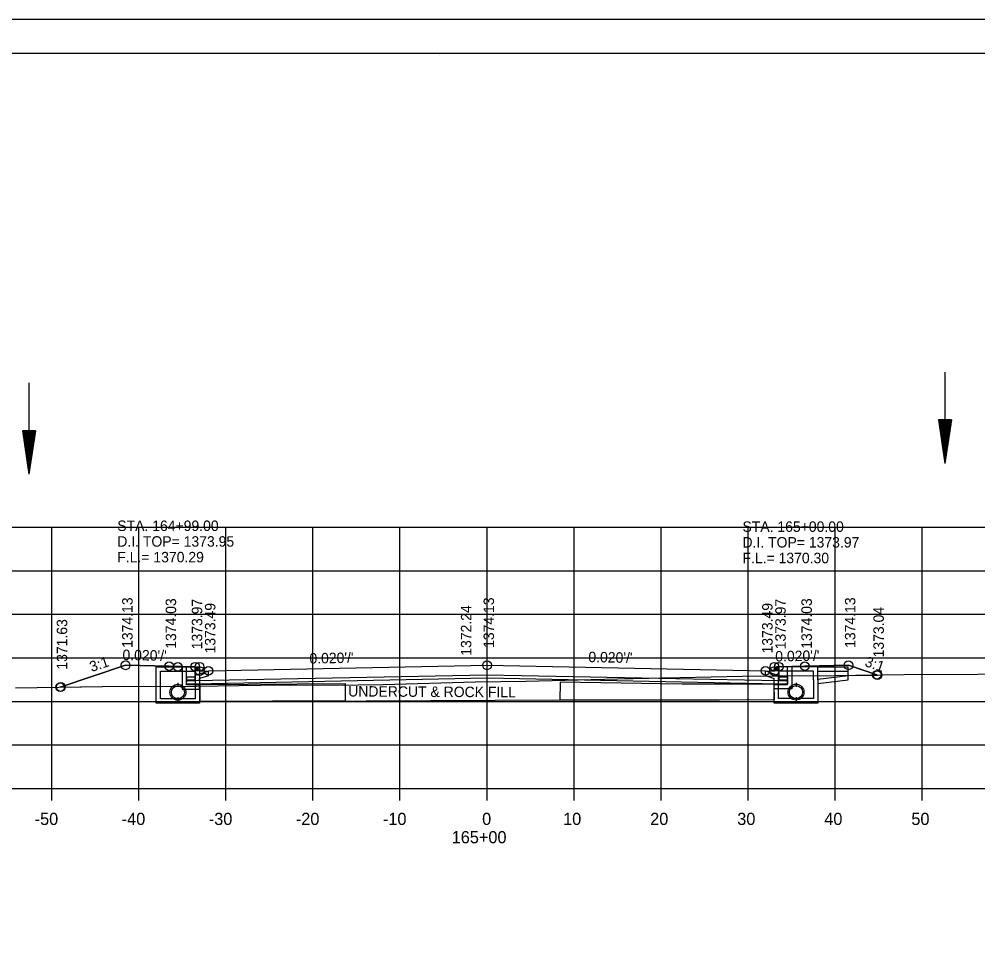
# Model space of a CAD drawing. Extents: x 1374311 to 1383814, y 384102 to 406278.
# Drawn here: x 1381574.9 to 1381685, y 394884.8 to 394991.5 of the extents above; entities that cross this region are included whole.
import ezdxf

# ---------------------------------------------------------------- set-up
doc = ezdxf.new("R2010")
doc.units = 0
for name, color, linetype in [('R_Axis', 7, 'Continuous'), ('R_Axis Annot', 7, 'Continuous'), ('R_Border', 7, 'Continuous'), ('R_Draft', 7, 'Continuous'), ('R_Exist Surface', 7, 'Continuous'), ('R_Fin Surface', 7, 'Continuous'), ('R_Grid', 7, 'Continuous'), ('R_No Plot', 7, 'Continuous'), ('R_Water', 7, 'Continuous'), ('R_Water Annot', 7, 'Continuous'), ('R_Xsect Elev', 7, 'Continuous'), ('R_Xsect Slope', 7, 'Continuous')]:
    doc.layers.add(name, color=color, linetype=linetype)

msp = doc.modelspace()

# ---------------------------------------------------------------- linework, layer by layer
at = {"layer": 'R_Axis'}
for p, q in [((1381488.66, 394903.14), (1381768.66, 394903.14)), ((1381578.66, 394901.74), (1381578.66, 394903.14)), ((1381588.66, 394901.74), (1381588.66, 394903.14)), ((1381598.66, 394901.74), (1381598.66, 394903.14)), ((1381608.66, 394901.74), (1381608.66, 394903.14)), ((1381618.66, 394901.74), (1381618.66, 394903.14)), ((1381628.66, 394901.74), (1381628.66, 394903.14)), ((1381638.66, 394901.74), (1381638.66, 394903.14)), ((1381648.66, 394901.74), (1381648.66, 394903.14)), ((1381658.66, 394901.74), (1381658.66, 394903.14)), ((1381668.66, 394901.74), (1381668.66, 394903.14)), ((1381678.66, 394901.74), (1381678.66, 394903.14))]:
    msp.add_line(p, q, dxfattribs=at)
at = {"layer": 'R_Border'}
for p, q in [((1381470.66, 394987.6), (1381786.84, 394987.6)), ((1381623.18, 394987.34), (1381623.18, 394987.34)), ((1381623.18, 394987.34), (1381623.18, 394987.34))]:
    msp.add_line(p, q, dxfattribs=at)
at = {"layer": 'R_Draft'}
for p, q in [((1381680.51, 394945.46), (1381681.26, 394940.46)), ((1381682.01, 394945.46), (1381680.51, 394945.46)), ((1381680.64, 394945.46), (1381681.26, 394941.3)), ((1381680.76, 394945.46), (1381681.26, 394942.16)), ((1381680.89, 394945.46), (1381681.26, 394942.99)), ((1381681.02, 394945.46), (1381681.26, 394943.84)), ((1381681.14, 394945.46), (1381681.26, 394944.67)), ((1381682.01, 394945.46), (1381681.26, 394940.46)), ((1381681.5, 394945.46), (1381681.26, 394943.84)), ((1381681.76, 394945.46), (1381681.26, 394942.16)), ((1381681.89, 394945.46), (1381681.26, 394941.3)), ((1381681.63, 394945.46), (1381681.26, 394942.99)), ((1381681.38, 394945.46), (1381681.26, 394944.67)), ((1381575.29, 394944.22), (1381576.04, 394939.22)), ((1381576.79, 394944.22), (1381575.29, 394944.22)), ((1381575.41, 394944.22), (1381576.04, 394940.05)), ((1381575.54, 394944.22), (1381576.04, 394940.91)), ((1381575.66, 394944.22), (1381576.04, 394941.74)), ((1381575.79, 394944.22), (1381576.04, 394942.59)), ((1381575.92, 394944.22), (1381576.04, 394943.43)), ((1381576.79, 394944.22), (1381576.04, 394939.22)), ((1381576.28, 394944.22), (1381576.04, 394942.59)), ((1381576.53, 394944.22), (1381576.04, 394940.91)), ((1381576.66, 394944.22), (1381576.04, 394940.05)), ((1381576.41, 394944.22), (1381576.04, 394941.74)), ((1381576.15, 394944.22), (1381576.04, 394943.43))]:
    msp.add_line(p, q, dxfattribs=at)
at = {"layer": 'R_Exist Surface'}
for p, q in [((1381593.15, 394915.28), (1381593.15, 394915.1)), ((1381593.15, 394915.1), (1381593.15, 394914.96)), ((1381664.15, 394915.28), (1381664.15, 394915.12)), ((1381664.15, 394915.12), (1381664.15, 394914.95)), ((1381593.15, 394913.45), (1381593.15, 394913.27)), ((1381593.15, 394913.27), (1381593.15, 394913.12)), ((1381664.15, 394913.45), (1381664.15, 394913.28)), ((1381664.15, 394913.28), (1381664.15, 394913.12))]:
    msp.add_line(p, q, dxfattribs=at)
msp.add_lwpolyline([(1381574.49, 394914.7), (1381586.96, 394914.89), (1381592.75, 394914.84), (1381605.17, 394915.04), (1381610.98, 394914.99), (1381616.73, 394915.07), (1381627.33, 394915.37), (1381633.11, 394915.45), (1381643.66, 394915.74), (1381650.84, 394915.89), (1381657.96, 394916.05), (1381668.59, 394916.11), (1381676.56, 394916.23), (1381685.02, 394916.27), (1381705.33, 394916.41)], dxfattribs=at)
for centre in [(1381593.15, 394914.18), (1381593.15, 394914.18), (1381664.15, 394914.2), (1381664.15, 394914.2)]:
    msp.add_circle(centre, 0.917, dxfattribs=at)
at = {"layer": 'R_Fin Surface'}
for points in [[(1381579.64, 394914.78), (1381587.15, 394917.28), (1381592.15, 394917.18), (1381595.15, 394917.12), (1381595.65, 394917.12), (1381595.66, 394916.62), (1381596.66, 394916.64), (1381628.66, 394917.28), (1381660.66, 394916.64), (1381661.66, 394916.62), (1381661.67, 394917.12), (1381662.17, 394917.12), (1381665.17, 394917.18), (1381670.17, 394917.28), (1381673.44, 394916.19)], [(1381662.17, 394916.76), (1381662.18, 394915.61), (1381663.18, 394915.6), (1381663.17, 394915.1), (1381662.17, 394915.12), (1381628.66, 394915.79), (1381595.15, 394915.12), (1381594.15, 394915.1), (1381594.16, 394915.6), (1381595.16, 394915.61), (1381595.15, 394916.76)], [(1381595.66, 394915.09), (1381595.66, 394913.11), (1381614.79, 394913.21), (1381637.04, 394913.3)]]:
    msp.add_lwpolyline(points, dxfattribs=at)
for points in [[(1381595.66, 394915.09), (1381612.36, 394915.2), (1381612.35, 394913.2), (1381595.66, 394913.12)], [(1381637.05, 394915.27), (1381637.04, 394913.32), (1381655.35, 394913.32), (1381661.67, 394913.34), (1381661.64, 394915.13), (1381651.08, 394915.12), (1381637.06, 394915.34)]]:
    msp.add_lwpolyline(points, close=True, dxfattribs=at)
at = {"layer": 'R_Grid'}
for p, q in [((1381488.66, 394933.14), (1381768.66, 394933.14)), ((1381578.66, 394903.14), (1381578.66, 394933.14)), ((1381588.66, 394903.14), (1381588.66, 394933.14)), ((1381598.66, 394903.14), (1381598.66, 394933.14)), ((1381608.66, 394903.14), (1381608.66, 394933.14)), ((1381618.66, 394903.14), (1381618.66, 394933.14)), ((1381628.66, 394903.14), (1381628.66, 394933.14)), ((1381638.66, 394903.14), (1381638.66, 394933.14)), ((1381648.66, 394903.14), (1381648.66, 394933.14)), ((1381658.66, 394903.14), (1381658.66, 394933.14)), ((1381668.66, 394903.14), (1381668.66, 394933.14)), ((1381678.66, 394903.14), (1381678.66, 394933.14)), ((1381488.66, 394928.14), (1381768.66, 394928.14)), ((1381488.66, 394923.14), (1381768.66, 394923.14)), ((1381488.66, 394918.14), (1381768.66, 394918.14)), ((1381488.66, 394913.14), (1381768.66, 394913.14)), ((1381488.66, 394908.14), (1381768.66, 394908.14)), ((1381488.66, 394903.14), (1381768.66, 394903.14))]:
    msp.add_line(p, q, dxfattribs=at)
at = {"layer": 'R_No Plot'}
msp.add_line((1381458.26, 394991.5), (1381791.59, 394991.5), dxfattribs=at)
for points in [[(1381458.25, 394991.5), (1381791.59, 394991.5), (1381791.59, 394778.16), (1381458.25, 394778.16)], [(1381704.58, 394987.6), (1381704.58, 394977.72), (1381740.31, 394977.72), (1381740.31, 394974.8), (1381763.51, 394974.8), (1381763.51, 394951.59), (1381786.84, 394951.59), (1381786.84, 394782.14), (1381470.66, 394782.14), (1381470.66, 394987.6)], [(1381579.64, 394914.78), (1381586.96, 394914.89), (1381592.75, 394914.84), (1381605.17, 394915.04), (1381610.98, 394914.99), (1381616.73, 394915.07), (1381627.33, 394915.37), (1381633.11, 394915.45), (1381643.66, 394915.74), (1381646.41, 394915.8), (1381628.66, 394916.15), (1381595.15, 394915.48), (1381594.15, 394915.46), (1381594.16, 394915.96), (1381595.16, 394915.97), (1381595.15, 394917.12), (1381592.15, 394917.18), (1381587.15, 394917.28)], [(1381662.18, 394916.07), (1381668.59, 394916.11), (1381673.44, 394916.19), (1381670.17, 394917.28), (1381665.17, 394917.18), (1381662.17, 394917.12)], [(1381646.41, 394915.8), (1381650.84, 394915.89), (1381657.96, 394916.05), (1381662.18, 394916.07), (1381662.18, 394915.97), (1381663.18, 394915.96), (1381663.17, 394915.46), (1381662.17, 394915.48)]]:
    msp.add_lwpolyline(points, close=True, dxfattribs=at)
for centre in [(1381587.15, 394917.28), (1381587.15, 394917.28), (1381587.15, 394917.28), (1381592.15, 394917.18), (1381592.15, 394917.18), (1381592.15, 394917.18), (1381593.15, 394917.1), (1381595.15, 394917.12), (1381595.15, 394917.12), (1381595.15, 394917.12), (1381595.65, 394917.12), (1381595.65, 394917.12), (1381595.65, 394917.12), (1381595.66, 394916.62), (1381596.66, 394916.64), (1381596.66, 394916.64), (1381596.66, 394916.64), (1381628.66, 394917.28), (1381628.66, 394917.28), (1381628.66, 394917.28), (1381660.66, 394916.64), (1381660.66, 394916.64), (1381660.66, 394916.64), (1381661.66, 394916.62), (1381661.67, 394917.12), (1381661.67, 394917.12), (1381661.67, 394917.12), (1381662.17, 394917.12), (1381662.17, 394917.12), (1381662.17, 394917.12), (1381665.17, 394917.18), (1381665.17, 394917.18), (1381665.17, 394917.18), (1381670.17, 394917.28), (1381670.17, 394917.28), (1381670.17, 394917.28), (1381673.44, 394916.19), (1381673.44, 394916.19), (1381673.52, 394916.16), (1381579.64, 394914.78), (1381579.64, 394914.78), (1381579.64, 394914.78), (1381579.64, 394914.78), (1381579.7, 394914.79), (1381579.7, 394914.79)]:
    msp.add_circle(centre, 0.5, dxfattribs=at)
at = {"layer": 'R_Water'}
for p, q in [((1381681.26, 394950.97), (1381681.26, 394940.46)), ((1381576.04, 394949.72), (1381576.04, 394939.22)), ((1381590.65, 394917.1), (1381595.4, 394917.1)), ((1381590.65, 394915.6), (1381590.65, 394917.1)), ((1381595.48, 394916.94), (1381595.4, 394917.1)), ((1381661.82, 394916.95), (1381661.9, 394917.12)), ((1381666.65, 394917.12), (1381661.9, 394917.12)), ((1381666.65, 394915.62), (1381666.65, 394917.12)), ((1381670.16, 394915.61), (1381670.16, 394917.12)), ((1381591.15, 394915.6), (1381591.15, 394916.6)), ((1381591.15, 394916.6), (1381595.15, 394916.6)), ((1381595.48, 394916.94), (1381595.15, 394916.6)), ((1381596.65, 394916.62), (1381595.15, 394916.1)), ((1381595.15, 394915.6), (1381595.15, 394916.1)), ((1381596.65, 394916.09), (1381595.65, 394915.75)), ((1381660.65, 394916.64), (1381662.15, 394916.12)), ((1381660.65, 394916.11), (1381661.65, 394915.76)), ((1381661.82, 394916.95), (1381662.15, 394916.62)), ((1381666.15, 394916.62), (1381662.15, 394916.62)), ((1381662.15, 394915.62), (1381662.15, 394916.12)), ((1381666.15, 394915.62), (1381666.15, 394916.62)), ((1381593.15, 394915.11), (1381593.15, 394914.93)), ((1381593.15, 394914.93), (1381593.15, 394914.79)), ((1381595.65, 394915.6), (1381595.65, 394915.75)), ((1381661.65, 394915.62), (1381661.65, 394915.76)), ((1381664.15, 394915.11), (1381664.15, 394914.95)), ((1381664.15, 394914.95), (1381664.15, 394914.79)), ((1381666.66, 394915.18), (1381670.16, 394915.61)), ((1381593.15, 394913.61), (1381593.15, 394913.43)), ((1381593.15, 394913.43), (1381593.15, 394913.29)), ((1381664.15, 394913.61), (1381664.15, 394913.45)), ((1381664.15, 394913.45), (1381664.15, 394913.29))]:
    msp.add_line(p, q, dxfattribs=at)
for points in [[(1381593.15, 394917.1), (1381595.65, 394917.1), (1381595.65, 394912.93), (1381593.15, 394912.93), (1381590.65, 394912.93), (1381590.65, 394917.1)], [(1381593.15, 394916.6), (1381595.15, 394916.6), (1381595.15, 394913.43), (1381593.15, 394913.43), (1381591.15, 394913.43), (1381591.15, 394916.6)]]:
    msp.add_lwpolyline(points, close=True, dxfattribs=at)
for points in [[(1381593.65, 394917.08), (1381593.65, 394914.55), (1381595.65, 394914.55), (1381595.65, 394915.05), (1381594.15, 394915.05), (1381594.15, 394917.07)], [(1381663.66, 394917.11), (1381663.66, 394914.58), (1381661.66, 394914.58), (1381661.66, 394915.08), (1381663.16, 394915.08), (1381663.16, 394917.1)], [(1381666.65, 394917.12), (1381668.16, 394917.12), (1381670.16, 394917.12)], [(1381596.65, 394916.09), (1381596.65, 394916.62)], [(1381660.65, 394916.11), (1381660.65, 394916.64)], [(1381666.65, 394916.62), (1381668.16, 394916.62), (1381670.16, 394916.62)], [(1381666.65, 394915.68), (1381670.16, 394916.12), (1381673.52, 394916.16)], [(1381666.65, 394915.62), (1381666.65, 394912.95), (1381664.15, 394912.95), (1381661.65, 394912.95), (1381661.65, 394915.62)], [(1381666.15, 394915.62), (1381666.15, 394913.45), (1381664.15, 394913.45), (1381662.15, 394913.45), (1381662.15, 394915.62)]]:
    msp.add_lwpolyline(points, dxfattribs=at)
for centre in [(1381593.15, 394914.18), (1381593.15, 394914.18), (1381664.15, 394914.2), (1381664.15, 394914.2)]:
    msp.add_circle(centre, 0.75, dxfattribs=at)

# ---------------------------------------------------------------- texts
at = {"layer": 'R_Axis Annot'}
for s, p in [('-50', (1381576.7, 394898.94)), ('-40', (1381586.7, 394898.94)), ('-30', (1381596.7, 394898.94)), ('-20', (1381606.7, 394898.94)), ('-10', (1381616.7, 394898.94)), ('0', (1381628.1, 394898.94)), ('10', (1381637.4, 394898.94)), ('20', (1381647.4, 394898.94)), ('30', (1381657.4, 394898.94)), ('40', (1381667.4, 394898.94)), ('50', (1381677.4, 394898.94)), ('165+00', (1381624.6, 394896.84))]:
    msp.add_text(s, height=1.4, dxfattribs=at).set_placement(p)
at = {"layer": 'R_Fin Surface'}
msp.add_text('UNDERCUT & ROCK FILL', height=1.2, rotation=359.7004, dxfattribs=at).set_placement((1381612.71, 394913.7))
at = {"layer": 'R_Water Annot'}
for s, p in [('STA. 164+99.00', (1381586.19, 394932.71)), ('STA. 165+00.00', (1381658, 394932.61)), ('D.I. TOP= 1373.95', (1381586.19, 394930.91)), ('D.I. TOP= 1373.97', (1381658, 394930.81)), ('F.L.= 1370.29', (1381586.19, 394929.11)), ('F.L.= 1370.30', (1381658, 394929.01))]:
    msp.add_text(s, height=1.2, dxfattribs=at).set_placement(p)
at = {"layer": 'R_Xsect Elev'}
for s, p in [('1374.13', (1381587.95, 394919.28)), ('1374.03', (1381592.95, 394919.18)), ('1373.97', (1381595.95, 394919.12)), ('1374.13', (1381629.46, 394919.28)), ('1373.97', (1381662.97, 394919.12)), ('1374.03', (1381665.97, 394919.18)), ('1374.13', (1381670.97, 394919.28)), ('1373.49', (1381597.46, 394918.64)), ('1372.24', (1381626.86, 394918.38)), ('1373.49', (1381661.46, 394918.64)), ('1373.04', (1381674.24, 394918.19)), ('1371.63', (1381580.44, 394916.78))]:
    msp.add_text(s, height=1.2, rotation=90, dxfattribs=at).set_placement(p)
at = {"layer": 'R_Xsect Slope'}
for s, rotation, p in [('3:1', 18.4349, (1381583.24, 394916.5)), ("0.020'/'", 358.8542, (1381586.78, 394917.89)), ("0.020'/'", 1.1458, (1381608.27, 394917.47)), ("0.020'/'", 358.8542, (1381640.29, 394917.65)), ("0.020'/'", 1.1458, (1381661.78, 394917.71)), ('3:1', 341.5651, (1381671.96, 394917.21))]:
    msp.add_text(s, height=1.2, rotation=rotation, dxfattribs=at).set_placement(p)

doc.saveas('drawing.dxf')
